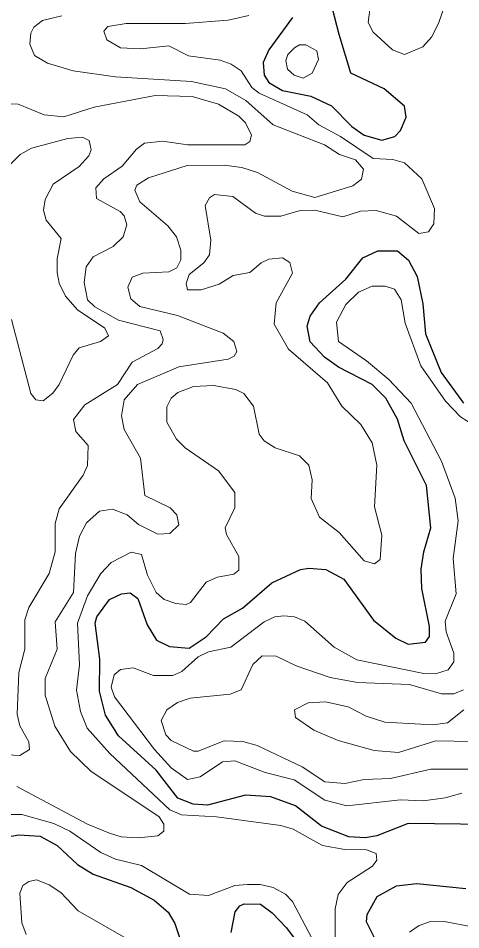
# Model space of a CAD drawing. Extents: x 577 to 602.9, y 7483.8 to 7511.6.
# Drawn here: x 587.032 to 587.726, y 7500.722 to 7502.152 of the extents above; entities that cross this region are included whole.
import ezdxf

# ---------------------------------------------------------------- set-up
doc = ezdxf.new("R2010")
doc.units = 0
doc.header["$LTSCALE"] = 0.032
doc.layers.add('1', color=7, linetype='Continuous', lineweight=25)
doc.layers.add('2', color=7, linetype='Continuous', lineweight=13)

msp = doc.modelspace()

# ---------------------------------------------------------------- linework, layer by layer
at = {"layer": '1'}
for points in [[(587.4624, 7502.1531), (587.425, 7502.1022), (587.4163, 7502.0823), (587.4179, 7502.0625), (587.425, 7502.0513), (587.4465, 7502.0386), (587.491, 7502.0299), (587.5236, 7502.0147), (587.5554, 7501.9821), (587.5745, 7501.9686), (587.6023, 7501.9607), (587.623, 7501.9662), (587.6318, 7501.9758), (587.6405, 7501.9965), (587.6381, 7502.014), (587.6063, 7502.041), (587.5538, 7502.0656), (587.5358, 7502.1262), (587.5204, 7502.1857)], [(587.5347, 7501.6044), (587.5125, 7501.6203), (587.4902, 7501.6442), (587.4854, 7501.6688), (587.4902, 7501.6848), (587.5045, 7501.7054), (587.5459, 7501.7428), (587.5729, 7501.7762), (587.596, 7501.7873), (587.627, 7501.7873), (587.6445, 7501.7722), (587.658, 7501.7468), (587.6667, 7501.7038), (587.6707, 7501.6569), (587.6954, 7501.5965), (587.7304, 7501.548)], [(587.7669, 7500.8872), (587.6437, 7500.8888), (587.5944, 7500.8697), (587.5761, 7500.8665), (587.5507, 7500.8681), (587.5077, 7500.8848), (587.4672, 7500.9166), (587.4282, 7500.9309), (587.3884, 7500.9333), (587.3288, 7500.9174), (587.3065, 7500.919), (587.2827, 7500.9285), (587.2485, 7500.9723), (587.1896, 7501.0263), (587.169, 7501.0589), (587.1594, 7501.0963), (587.1602, 7501.1464), (587.1531, 7501.2029), (587.1554, 7501.2132), (587.1753, 7501.2402), (587.1944, 7501.249), (587.2079, 7501.2506), (587.2199, 7501.2418), (587.2342, 7501.2005), (587.2493, 7501.1766), (587.2692, 7501.1663), (587.3002, 7501.1639), (587.3272, 7501.1814), (587.3542, 7501.21), (587.3837, 7501.2267), (587.4298, 7501.2665), (587.4751, 7501.2872), (587.4878, 7501.2895), (587.5149, 7501.2872), (587.5427, 7501.2721), (587.5896, 7501.2076), (587.6246, 7501.1798), (587.6437, 7501.1703), (587.6707, 7501.1735), (587.6771, 7501.1822), (587.6771, 7501.1981), (587.6652, 7501.2577), (587.6644, 7501.288), (587.6683, 7501.315), (587.6795, 7501.3524), (587.6723, 7501.4192), (587.6373, 7501.4891), (587.627, 7501.5233), (587.6087, 7501.5559), (587.5872, 7501.5774), (587.5347, 7501.6044)], [(587.006, 7500.7083), (586.9988, 7500.7234), (586.9988, 7500.7623), (586.9781, 7500.7926), (586.9718, 7500.8077), (586.971, 7500.826), (586.9901, 7500.8578), (587.0028, 7500.8657), (587.033, 7500.8713), (587.0664, 7500.8689), (587.0934, 7500.8546), (587.1252, 7500.8244), (587.1499, 7500.8093), (587.2087, 7500.7886), (587.2453, 7500.7687), (587.2676, 7500.7496), (587.2779, 7500.7321), (587.297, 7500.6733)], [(587.5904, 7500.7107), (587.5785, 7500.7345), (587.5793, 7500.7464), (587.5952, 7500.7743), (587.6254, 7500.791), (587.6572, 7500.7949), (587.7343, 7500.787)], [(587.3662, 7500.7178), (587.3725, 7500.7504), (587.3797, 7500.76), (587.3868, 7500.7631), (587.4123, 7500.7623), (587.4306, 7500.7488), (587.4528, 7500.725), (587.526, 7500.6264)]]:
    msp.add_lwpolyline(points, dxfattribs=at)
at = {"layer": '2'}
for points in [[(587.584, 7502.169), (587.5809, 7502.1452), (587.5888, 7502.13), (587.619, 7502.1022), (587.6381, 7502.0951), (587.6667, 7502.107), (587.6803, 7502.1221), (587.6914, 7502.1436), (587.7073, 7502.1913)], [(587.1006, 7502.1555), (587.0704, 7502.1483), (587.0568, 7502.138), (587.0521, 7502.1285), (587.0505, 7502.111), (587.0576, 7502.0935), (587.0783, 7502.0815), (587.1181, 7502.0696), (587.1849, 7502.0601), (587.3041, 7502.0529), (587.3574, 7502.041), (587.3892, 7502.0227), (587.4322, 7501.9845), (587.5125, 7501.9535), (587.5363, 7501.9384), (587.561, 7501.9297), (587.5737, 7501.9154), (587.5705, 7501.8994), (587.557, 7501.8891), (587.4974, 7501.8708), (587.4616, 7501.8804), (587.4075, 7501.9098), (587.3829, 7501.9177), (587.355, 7501.9217), (587.297, 7501.9209), (587.2366, 7501.9018), (587.2183, 7501.8899), (587.2151, 7501.882), (587.223, 7501.8637), (587.2668, 7501.8263), (587.2803, 7501.8088), (587.2874, 7501.7881), (587.2874, 7501.773), (587.2811, 7501.7603), (587.2684, 7501.7539), (587.2278, 7501.7523), (587.2111, 7501.746), (587.204, 7501.7301), (587.2087, 7501.7118), (587.223, 7501.6999), (587.2819, 7501.6855), (587.3534, 7501.6577), (587.3701, 7501.645), (587.3749, 7501.6291), (587.3709, 7501.6219), (587.3614, 7501.6172), (587.2843, 7501.6052), (587.2191, 7501.5774), (587.1984, 7501.5535), (587.1944, 7501.5281), (587.1984, 7501.5066), (587.2238, 7501.4621), (587.231, 7501.4033), (587.2707, 7501.3842), (587.2811, 7501.373), (587.2843, 7501.3571), (587.27, 7501.3436), (587.2509, 7501.3428), (587.2207, 7501.3579), (587.2032, 7501.373), (587.1801, 7501.3818), (587.1594, 7501.3786), (587.1395, 7501.3603), (587.1284, 7501.3396), (587.1221, 7501.3126), (587.1189, 7501.2514), (587.0902, 7501.2053), (587.0934, 7501.1623), (587.0743, 7501.1162), (587.0743, 7501.09), (587.0894, 7501.0415), (587.1141, 7501.0017), (587.1459, 7500.9707), (587.2533, 7500.8991), (587.2604, 7500.888), (587.2604, 7500.8769), (587.2509, 7500.8697), (587.2207, 7500.8665), (587.1936, 7500.8681), (587.1753, 7500.8737), (587.1411, 7500.888)], [(587.1666, 7502.1316), (587.1729, 7502.1388), (587.2016, 7502.1436), (587.2938, 7502.1436), (587.3614, 7502.1491), (587.394, 7502.1563)], [(587.2095, 7501.3142), (587.2254, 7501.311), (587.235, 7501.2784), (587.2485, 7501.2514), (587.2612, 7501.2402), (587.2795, 7501.2339), (587.2954, 7501.2323), (587.3026, 7501.2355), (587.3272, 7501.2673), (587.3447, 7501.2752), (587.3701, 7501.28), (587.3781, 7501.2864), (587.3781, 7501.3078), (587.359, 7501.342), (587.3566, 7501.3524), (587.3717, 7501.3842), (587.3717, 7501.408), (587.3463, 7501.4422), (587.2938, 7501.478), (587.2803, 7501.4915), (587.2652, 7501.5186), (587.2652, 7501.5424), (587.2723, 7501.5559), (587.2827, 7501.5647), (587.3073, 7501.5742), (587.3383, 7501.5758), (587.3733, 7501.5695), (587.386, 7501.5631), (587.4012, 7501.5432), (587.4099, 7501.4995), (587.4179, 7501.4891), (587.4354, 7501.478), (587.4735, 7501.4653), (587.4878, 7501.451), (587.4934, 7501.4279), (587.4918, 7501.3985), (587.5045, 7501.3691), (587.5355, 7501.3452), (587.5745, 7501.3007), (587.5912, 7501.2959), (587.6, 7501.3031), (587.6023, 7501.3412), (587.5912, 7501.3858), (587.5944, 7501.451), (587.5872, 7501.486), (587.5697, 7501.5146), (587.5395, 7501.5432), (587.5173, 7501.5798), (587.456, 7501.6331), (587.4338, 7501.672), (587.4369, 7501.7054), (587.4624, 7501.7523), (587.4584, 7501.769), (587.4465, 7501.7762), (587.425, 7501.7738), (587.4131, 7501.7682), (587.3956, 7501.7531), (587.3694, 7501.7484), (587.3471, 7501.7348), (587.3193, 7501.7261), (587.2978, 7501.7261), (587.2954, 7501.7356), (587.3002, 7501.75), (587.3232, 7501.7682), (587.332, 7501.781), (587.3344, 7501.804), (587.3256, 7501.8581), (587.332, 7501.87), (587.3399, 7501.8756), (587.3686, 7501.8724), (587.4043, 7501.8462), (587.4187, 7501.8414), (587.4441, 7501.8414), (587.4743, 7501.8501), (587.4974, 7501.8509), (587.5411, 7501.8406), (587.5689, 7501.8494), (587.5936, 7501.8501), (587.6254, 7501.8414), (587.6604, 7501.8144), (587.6755, 7501.8168), (587.6842, 7501.8295), (587.685, 7501.8533), (587.6652, 7501.9002), (587.6381, 7501.9249), (587.6198, 7501.9305), (587.5888, 7501.9321), (587.5379, 7501.9662), (587.5037, 7501.9845), (587.4854, 7502.0004), (587.4099, 7502.0346), (587.3988, 7502.0434), (587.3821, 7502.0696), (587.3662, 7502.08), (587.3487, 7502.0863), (587.2994, 7502.0927), (587.2684, 7502.1086), (587.2238, 7502.1038), (587.1928, 7502.1054), (587.1714, 7502.1181), (587.1666, 7502.1316)], [(586.9741, 7500.9985), (587.0346, 7500.9953), (587.0497, 7501.0049), (587.0489, 7501.0168), (587.0346, 7501.0422), (587.0306, 7501.0605), (587.033, 7501.1257), (587.0425, 7501.1623), (587.0425, 7501.2084), (587.0489, 7501.2275), (587.0807, 7501.2808), (587.0902, 7501.315), (587.0902, 7501.3595), (587.0966, 7501.3826), (587.134, 7501.4351), (587.1411, 7501.4502), (587.1419, 7501.482), (587.1228, 7501.5035), (587.1189, 7501.5225), (587.1364, 7501.5456), (587.1881, 7501.5774), (587.2111, 7501.6124), (587.2509, 7501.6339), (587.258, 7501.641), (587.2596, 7501.6482), (587.2548, 7501.6617), (587.1896, 7501.6784), (587.1523, 7501.6991), (587.1411, 7501.7102), (587.1356, 7501.7372), (587.1388, 7501.7619), (587.1499, 7501.7778), (587.1809, 7501.7937), (587.1968, 7501.8088), (587.2024, 7501.8279), (587.1984, 7501.8422), (587.192, 7501.8486), (587.1547, 7501.8692), (587.1539, 7501.8859), (587.1666, 7501.9002), (587.1952, 7501.9201), (587.2175, 7501.9464), (587.2302, 7501.9559), (587.2588, 7501.9591), (587.2978, 7501.9535), (587.3876, 7501.9535), (587.3956, 7501.9583), (587.398, 7501.9686), (587.3884, 7501.9877), (587.3781, 7501.9981), (587.3463, 7502.0171), (587.3049, 7502.0291), (587.2469, 7502.0307), (587.1515, 7502.0124), (587.1038, 7501.9973), (587.0728, 7502.0004)], [(587.0728, 7502.0004), (587.0322, 7502.0171), (587.0044, 7502.0179)], [(587.0044, 7501.9074), (587.0354, 7501.9384), (587.0529, 7501.948), (587.1101, 7501.9631), (587.1332, 7501.9654), (587.1435, 7501.9599), (587.1467, 7501.9456), (587.1427, 7501.936), (587.1276, 7501.9193), (587.0871, 7501.8915), (587.0743, 7501.8676), (587.072, 7501.8509), (587.0759, 7501.835), (587.0998, 7501.8064), (587.0934, 7501.7746), (587.0934, 7501.7531), (587.0966, 7501.7364), (587.1061, 7501.7158), (587.1252, 7501.6943), (587.1682, 7501.6657), (587.1737, 7501.6537), (587.161, 7501.645), (587.1276, 7501.6347), (587.1181, 7501.6235), (587.0966, 7501.5774), (587.0863, 7501.5639), (587.0712, 7501.552), (587.06, 7501.5535), (587.0521, 7501.5631), (587.0219, 7501.6792)], [(587.5475, 7500.9166), (587.5133, 7500.9254), (587.4648, 7500.9572), (587.4194, 7500.9691), (587.3717, 7500.9874), (587.3527, 7500.9858), (587.3177, 7500.9619), (587.2978, 7500.958), (587.2723, 7500.9762), (587.2461, 7501.0049), (587.1833, 7501.0876), (587.1777, 7501.1027), (587.1825, 7501.1218), (587.1928, 7501.1305), (587.2127, 7501.1329), (587.2445, 7501.121), (587.2747, 7501.121), (587.289, 7501.1273), (587.3145, 7501.1504), (587.3304, 7501.1583), (587.3654, 7501.1655), (587.4179, 7501.2053), (587.4346, 7501.2132), (587.4489, 7501.2148), (587.4656, 7501.2132), (587.4815, 7501.2061), (587.5276, 7501.1655), (587.5634, 7501.1456), (587.6683, 7501.1242), (587.6866, 7501.1234), (587.7065, 7501.1297), (587.7153, 7501.1424), (587.7153, 7501.156), (587.7033, 7501.1894), (587.7017, 7501.2061), (587.7192, 7501.249), (587.7145, 7501.3047), (587.7224, 7501.3635), (587.7176, 7501.3993), (587.6962, 7501.4573), (587.6485, 7501.548), (587.6135, 7501.5854), (587.5785, 7501.6148), (587.5347, 7501.645), (587.5316, 7501.6752), (587.5459, 7501.703), (587.5658, 7501.7221), (587.5872, 7501.7317), (587.6079, 7501.7317), (587.6222, 7501.7269), (587.6326, 7501.7102), (587.6389, 7501.6736), (587.6636, 7501.6068), (587.7025, 7501.5512), (587.7256, 7501.5265), (587.7852, 7501.4891)], [(587.5292, 7500.7075), (587.5292, 7500.7552), (587.534, 7500.7775), (587.5483, 7500.7965), (587.588, 7500.822), (587.5944, 7500.8315), (587.5936, 7500.8419), (587.5785, 7500.8474), (587.5443, 7500.8482), (587.5093, 7500.8546), (587.4632, 7500.88), (587.4441, 7500.8856), (587.3431, 7500.8991), (587.2882, 7500.9023), (587.27, 7500.9102), (587.1761, 7500.9985), (587.1403, 7501.0383), (587.13, 7501.0645), (587.1236, 7501.0979), (587.1284, 7501.1377), (587.1252, 7501.2029), (587.1411, 7501.2458), (587.1618, 7501.2808), (587.1777, 7501.2983), (587.2095, 7501.3142)], [(587.7813, 7500.9739), (587.6795, 7500.9739), (587.6159, 7500.9596), (587.5745, 7500.958), (587.5443, 7500.9516), (587.5133, 7500.954), (587.4775, 7500.9778), (587.4067, 7501.0112), (587.3845, 7501.0176), (587.355, 7501.0184), (587.3145, 7501.0025), (587.3073, 7501.0025), (587.2723, 7501.0192), (587.2636, 7501.0279), (587.2564, 7501.0502), (587.2652, 7501.0669), (587.2819, 7501.0788), (587.3018, 7501.0852), (587.3646, 7501.0915), (587.3821, 7501.0987), (587.4004, 7501.1385), (587.4147, 7501.152), (587.4369, 7501.1512), (587.468, 7501.1361), (587.5212, 7501.1178), (587.5642, 7501.1098), (587.6461, 7501.1067), (587.6962, 7501.0923), (587.7153, 7501.0923), (587.7304, 7501.0987)], [(587.7312, 7501.0669), (587.7057, 7501.047), (587.6827, 7501.0438), (587.6071, 7501.0478), (587.5777, 7501.0574), (587.5499, 7501.0717), (587.5141, 7501.0796), (587.487, 7501.078), (587.4656, 7501.0669), (587.4672, 7501.055), (587.4958, 7501.0351), (587.534, 7501.0192), (587.5904, 7501.0033), (587.6286, 7501.0001), (587.6874, 7501.0184), (587.7439, 7501.0176)], [(587.1411, 7500.888), (587.0298, 7500.9468)], [(587.728, 7500.9365), (587.7017, 7500.9293), (587.6675, 7500.9246), (587.6318, 7500.9262), (587.5475, 7500.9166)], [(586.9678, 7500.7035), (586.9431, 7500.8005), (586.9487, 7500.8514), (586.9797, 7500.8936), (587.0036, 7500.9031), (587.0378, 7500.9031), (587.0879, 7500.8888), (587.1133, 7500.8769), (587.1618, 7500.8435), (587.1849, 7500.8331), (587.2254, 7500.8228), (587.301, 7500.7783), (587.3304, 7500.7759), (587.3717, 7500.7918), (587.3916, 7500.7934), (587.4115, 7500.7934), (587.4322, 7500.7886), (587.4513, 7500.7783), (587.4624, 7500.7663), (587.4974, 7500.7003)], [(587.0449, 7500.7146), (587.0378, 7500.7329), (587.0346, 7500.7798), (587.0394, 7500.7918), (587.0489, 7500.7981), (587.0608, 7500.8005), (587.0807, 7500.7926), (587.099, 7500.7806), (587.126, 7500.752), (587.2119, 7500.7027)], [(587.6461, 7500.7186), (587.6612, 7500.7289), (587.6771, 7500.7345), (587.7001, 7500.7353), (587.7447, 7500.7266)]]:
    msp.add_lwpolyline(points, dxfattribs=at)
msp.add_lwpolyline([(587.4831, 7502.1102), (587.5006, 7502.1006), (587.5029, 7502.0871), (587.4934, 7502.0656), (587.4791, 7502.0577), (587.4648, 7502.0625), (587.4544, 7502.072), (587.452, 7502.0855), (587.4552, 7502.0951), (587.4656, 7502.1054), (587.4735, 7502.1102)], close=True, dxfattribs=at)

doc.saveas('drawing.dxf')
